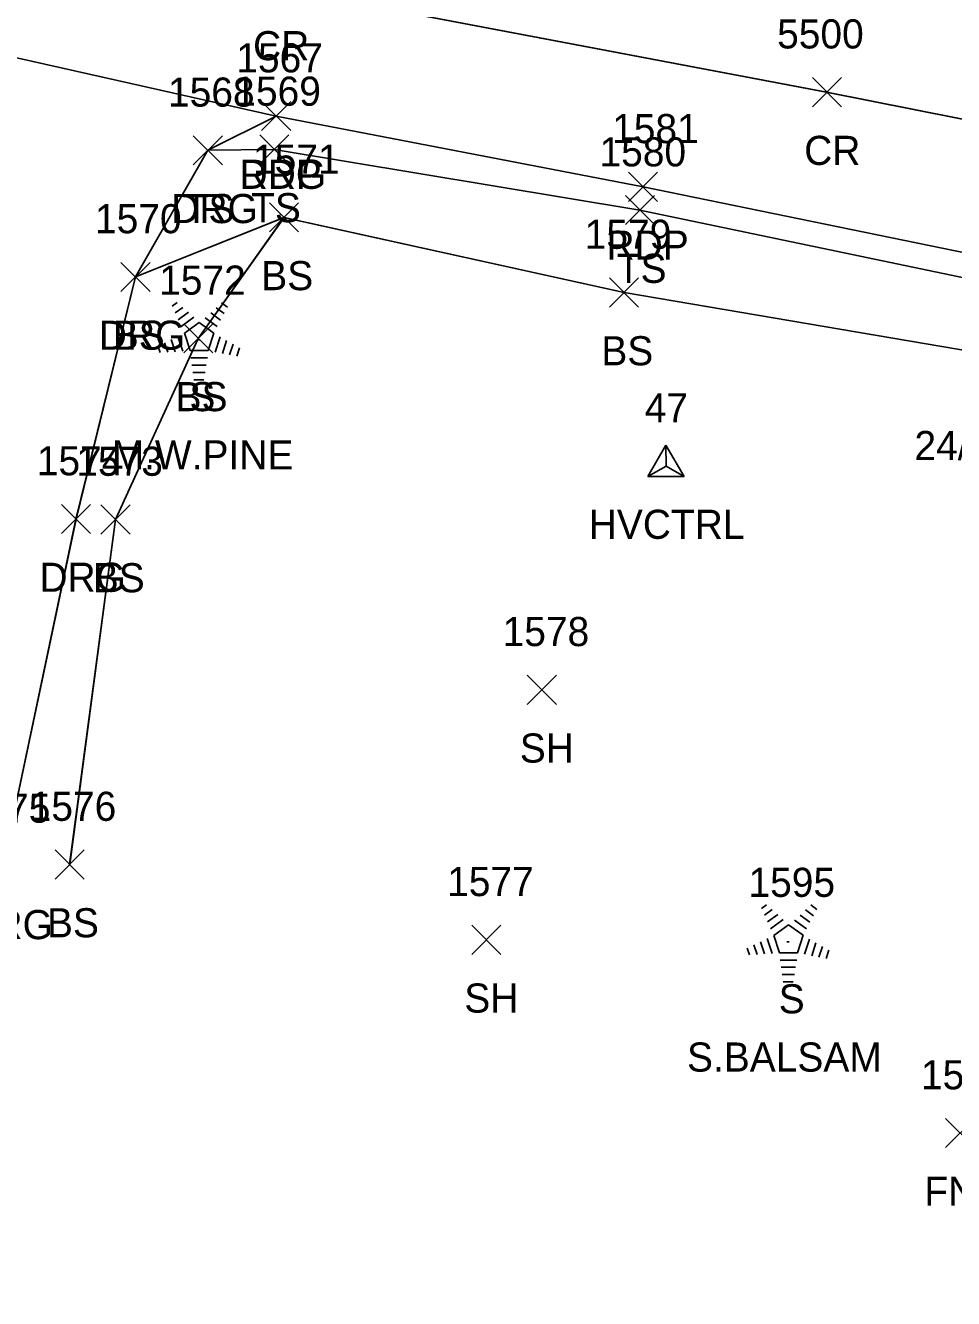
# Model space of a CAD drawing. Extents: x 1554668 to 1563881, y 831386 to 834374.
# Drawn here: x 1561838.6 to 1561902.3, y 833002.6 to 833090.1 of the extents above; entities that cross this region are included whole.
import ezdxf

# ---------------------------------------------------------------- set-up
doc = ezdxf.new("R2010")
doc.units = 0
for name, color, linetype in [('C_A', 7, 'Continuous'), ('C_I', 7, 'Continuous'), ('CPSM', 7, 'Continuous'), ('L_A', 7, 'Continuous'), ('L_C', 7, 'Continuous'), ('L_I', 7, 'Continuous'), ('L_TIC', 7, 'Continuous'), ('LELB', 7, 'Continuous'), ('LTC', 7, 'Continuous'), ('P_A', 7, 'Continuous'), ('P_I', 7, 'Continuous'), ('P_TIC', 7, 'Continuous'), ('PET', 7, 'Continuous'), ('PRC', 7, 'Continuous'), ('R_A', 7, 'Continuous'), ('R_I', 7, 'Continuous'), ('R_TIC', 7, 'Continuous'), ('RDG', 7, 'Continuous'), ('U_C', 7, 'Continuous')]:
    doc.layers.add(name, color=color, linetype=linetype)

msp = doc.modelspace()

# ---------------------------------------------------------------- linework, layer by layer
at = {"layer": 'CPSM'}
for p, q in [((1561881.348, 833059.089), (1561882.598, 833061.254)), ((1561883.848, 833059.089), (1561882.598, 833061.254)), ((1561882.599, 833059.81), (1561882.598, 833061.254)), ((1561881.348, 833059.089), (1561882.599, 833059.81)), ((1561882.599, 833059.81), (1561882.599, 833059.81)), ((1561882.599, 833059.81), (1561883.848, 833059.089)), ((1561881.348, 833059.089), (1561883.848, 833059.089))]:
    msp.add_line(p, q, dxfattribs=at)
at = {"layer": 'L_TIC'}
for points in [[(1561850.133, 833080.493), (1561852.133, 833082.493)], [(1561852.133, 833080.493), (1561850.133, 833082.493)], [(1561854.694, 833080.555), (1561856.694, 833082.555)], [(1561856.694, 833080.555), (1561854.694, 833082.555)], [(1561879.808, 833076.389), (1561881.808, 833078.389)], [(1561881.808, 833076.389), (1561879.808, 833078.389)], [(1561855.358, 833075.888), (1561857.358, 833077.888)], [(1561857.358, 833075.888), (1561855.358, 833077.888)], [(1561855.358, 833075.888), (1561857.358, 833077.888)], [(1561857.358, 833075.888), (1561855.358, 833077.888)], [(1561845.158, 833071.796), (1561847.158, 833073.796)], [(1561847.158, 833071.796), (1561845.158, 833073.796)], [(1561878.716, 833070.728), (1561880.716, 833072.728)], [(1561880.716, 833070.728), (1561878.716, 833072.728)], [(1561849.477, 833067.578), (1561851.477, 833069.578)], [(1561851.477, 833067.578), (1561849.477, 833069.578)], [(1561843.787, 833055.139), (1561845.787, 833057.139)], [(1561845.787, 833055.139), (1561843.787, 833057.139)], [(1561873.068, 833043.442), (1561875.068, 833045.442)], [(1561875.068, 833043.442), (1561873.068, 833045.442)], [(1561840.641, 833031.442), (1561842.641, 833033.442)], [(1561842.641, 833031.442), (1561840.641, 833033.442)], [(1561869.257, 833026.272), (1561871.257, 833028.272)], [(1561871.257, 833026.272), (1561869.257, 833028.272)], [(1561901.804, 833013.003), (1561903.804, 833015.003)], [(1561903.804, 833013.003), (1561901.804, 833015.003)]]:
    msp.add_lwpolyline(points, dxfattribs=at)
at = {"layer": 'LELB'}
for points in [[(1561851.133, 833081.493), (1561855.694, 833081.555), (1561880.808, 833077.389), (1561907.883, 833071.734), (1561909.537, 833069.221), (1561910.711, 833066.468), (1561909.36, 833059.244), (1561908.732, 833051.15)], [(1561851.138, 833081.492), (1561855.692, 833081.555), (1561880.81, 833077.388), (1561907.882, 833071.734), (1561909.533, 833069.221), (1561910.709, 833066.468), (1561909.356, 833059.244), (1561908.729, 833051.151)], [(1561851.138, 833081.492), (1561855.692, 833081.555), (1561880.81, 833077.388), (1561907.882, 833071.734), (1561909.533, 833069.221), (1561910.709, 833066.468), (1561909.356, 833059.244), (1561908.729, 833051.151)], [(1561851.138, 833081.492), (1561855.692, 833081.555), (1561880.81, 833077.388), (1561907.882, 833071.734), (1561909.533, 833069.221), (1561910.709, 833066.468), (1561909.356, 833059.244), (1561908.729, 833051.151)], [(1561856.362, 833076.887), (1561850.475, 833068.578), (1561844.787, 833056.138), (1561841.638, 833032.443)], [(1561856.362, 833076.887), (1561850.475, 833068.578), (1561844.787, 833056.138), (1561841.638, 833032.443)], [(1561856.362, 833076.887), (1561850.475, 833068.578), (1561844.787, 833056.138), (1561841.638, 833032.443)], [(1561856.358, 833076.888), (1561850.477, 833068.578), (1561844.787, 833056.139), (1561841.641, 833032.442)], [(1561846.158, 833072.796), (1561856.358, 833076.888), (1561879.716, 833071.728), (1561910.711, 833066.468), (1561915.512, 833062.435)], [(1561846.159, 833072.795), (1561856.362, 833076.887), (1561879.717, 833071.728), (1561910.709, 833066.468), (1561915.511, 833062.435)], [(1561846.159, 833072.795), (1561856.362, 833076.887), (1561879.717, 833071.728), (1561910.709, 833066.468), (1561915.511, 833062.435)], [(1561846.159, 833072.795), (1561856.362, 833076.887), (1561879.717, 833071.728), (1561910.709, 833066.468), (1561915.511, 833062.435)]]:
    msp.add_lwpolyline(points, dxfattribs=at)
at = {"layer": 'LTC'}
for p, q in [((1561848.672, 833070.786), (1561849.027, 833071.044)), ((1561852.07, 833071.027), (1561852.489, 833070.722)), ((1561848.882, 833070.321), (1561849.411, 833070.705)), ((1561849.091, 833069.855), (1561849.795, 833070.366)), ((1561851.328, 833070.33), (1561852.007, 833069.836)), ((1561851.699, 833070.678), (1561852.249, 833070.279)), ((1561849.301, 833069.389), (1561850.179, 833070.027)), ((1561849.525, 833068.934), (1561850.537, 833069.669)), ((1561850.537, 833069.669), (1561851.534, 833068.944)), ((1561850.957, 833069.982), (1561851.767, 833069.393)), ((1561848.615, 833068.499), (1561848.887, 833067.663)), ((1561849.071, 833068.715), (1561849.402, 833067.696)), ((1561849.525, 833068.934), (1561849.912, 833067.741)), ((1561851.534, 833068.944), (1561851.143, 833067.741)), ((1561851.972, 833068.673), (1561851.634, 833067.633)), ((1561852.416, 833068.423), (1561852.129, 833067.538)), ((1561847.704, 833068.065), (1561847.857, 833067.598)), ((1561848.16, 833068.282), (1561848.372, 833067.63)), ((1561851.143, 833067.741), (1561849.912, 833067.741)), ((1561852.861, 833068.173), (1561852.624, 833067.443)), ((1561853.305, 833067.922), (1561853.118, 833067.348)), ((1561851.104, 833067.241), (1561849.96, 833067.241)), ((1561851.021, 833066.741), (1561850.032, 833066.741)), ((1561850.937, 833066.241), (1561850.105, 833066.241)), ((1561850.853, 833065.741), (1561850.178, 833065.741)), ((1561889.15, 833029.428), (1561889.505, 833029.685)), ((1561889.36, 833028.962), (1561889.889, 833029.347)), ((1561889.569, 833028.497), (1561890.273, 833029.008)), ((1561891.806, 833028.972), (1561892.485, 833028.478)), ((1561892.177, 833029.32), (1561892.727, 833028.921)), ((1561892.548, 833029.668), (1561892.967, 833029.364)), ((1561889.779, 833028.031), (1561890.657, 833028.669)), ((1561890.003, 833027.576), (1561891.015, 833028.31)), ((1561891.015, 833028.31), (1561892.012, 833027.585)), ((1561891.435, 833028.623), (1561892.245, 833028.035)), ((1561889.549, 833027.357), (1561889.88, 833026.337)), ((1561890.003, 833027.576), (1561890.39, 833026.382)), ((1561892.012, 833027.585), (1561891.621, 833026.382)), ((1561892.45, 833027.315), (1561892.112, 833026.275)), ((1561888.182, 833026.707), (1561888.335, 833026.239)), ((1561888.638, 833026.924), (1561888.85, 833026.272)), ((1561889.093, 833027.14), (1561889.365, 833026.305)), ((1561891.621, 833026.382), (1561890.39, 833026.382)), ((1561892.894, 833027.064), (1561892.607, 833026.18)), ((1561893.339, 833026.814), (1561893.102, 833026.085)), ((1561893.783, 833026.564), (1561893.596, 833025.99)), ((1561891.582, 833025.882), (1561890.438, 833025.882)), ((1561891.499, 833025.382), (1561890.51, 833025.382)), ((1561891.415, 833024.882), (1561890.583, 833024.882)), ((1561891.331, 833024.382), (1561890.656, 833024.382))]:
    msp.add_line(p, q, dxfattribs=at)
at = {"layer": 'P_TIC'}
for points in [[(1561892.656, 833084.488), (1561894.656, 833086.488)], [(1561894.656, 833084.488), (1561892.656, 833086.488)], [(1561854.823, 833082.845), (1561856.823, 833084.845)], [(1561856.823, 833082.845), (1561854.823, 833084.845)], [(1561880.023, 833077.986), (1561882.023, 833079.986)], [(1561882.023, 833077.986), (1561880.023, 833079.986)]]:
    msp.add_lwpolyline(points, dxfattribs=at)
at = {"layer": 'PET'}
for points in [[(1561756.047, 833208.855), (1561751.508, 833175.557), (1561751.379, 833143.109), (1561755.282, 833131.547), (1561765.899, 833119.233), (1561780.894, 833106.724), (1561802.592, 833097.748), (1561834.016, 833088.736), (1561855.823, 833083.845), (1561881.023, 833078.986), (1561911.388, 833072.766), (1561957.622, 833064.067), (1561986.4, 833058.204), (1562024.403, 833050.938), (1562046.572, 833046.487), (1562077.467, 833040.512), (1562106.984, 833034.5), (1562145.634, 833026.762)], [(1561756.046, 833208.853), (1561751.508, 833175.556), (1561751.381, 833143.113), (1561755.284, 833131.55), (1561765.902, 833119.234), (1561780.898, 833106.723), (1561802.597, 833097.747), (1561834.016, 833088.736), (1561855.821, 833083.845), (1561881.025, 833078.985), (1561911.39, 833072.766), (1561957.619, 833064.067), (1561986.405, 833058.204), (1562024.403, 833050.937), (1562046.574, 833046.484), (1562077.464, 833040.513), (1562106.984, 833034.499), (1562145.638, 833026.759)], [(1561756.046, 833208.853), (1561751.508, 833175.556), (1561751.381, 833143.113), (1561755.284, 833131.55), (1561765.902, 833119.234), (1561780.898, 833106.723), (1561802.597, 833097.747), (1561834.016, 833088.736), (1561855.821, 833083.845), (1561881.025, 833078.985), (1561911.39, 833072.766), (1561957.619, 833064.067), (1561986.405, 833058.204), (1562024.403, 833050.937), (1562046.574, 833046.484), (1562077.464, 833040.513), (1562106.984, 833034.499), (1562145.638, 833026.759)], [(1561756.046, 833208.853), (1561751.508, 833175.556), (1561751.381, 833143.113), (1561755.284, 833131.55), (1561765.902, 833119.234), (1561780.898, 833106.723), (1561802.597, 833097.747), (1561834.016, 833088.736), (1561855.821, 833083.845), (1561881.025, 833078.985), (1561911.39, 833072.766), (1561957.619, 833064.067), (1561986.405, 833058.204), (1562024.403, 833050.937), (1562046.574, 833046.484), (1562077.464, 833040.513), (1562106.984, 833034.499), (1562145.638, 833026.759)]]:
    msp.add_lwpolyline(points, dxfattribs=at)
at = {"layer": 'PRC'}
for points in [[(1562300.293, 833002.635), (1562265.056, 833007.76), (1562229.752, 833015.899), (1562188.56, 833027.158), (1562163.867, 833032.834), (1562128.368, 833039.745), (1562080.008, 833048.853), (1562037.166, 833057.37), (1561989.079, 833066.767), (1561944.749, 833075.337), (1561893.656, 833085.488), (1561855.803, 833092.68), (1561805.738, 833106.779), (1561782.445, 833121.396), (1561772.46, 833130.936), (1561764.816, 833144.509), (1561760.941, 833173.068), (1561763.812, 833193.359), (1561770.109, 833225.658), (1561775.835, 833254.581), (1561787.627, 833309.043), (1561795.14, 833348.536), (1561800.21, 833371.538), (1561806.437, 833405.192)], [(1562300.297, 833002.634), (1562265.06, 833007.759), (1562229.751, 833015.899), (1562188.563, 833027.157), (1562163.87, 833032.838), (1562128.369, 833039.745), (1562080.013, 833048.851), (1562037.119, 833057.379), (1561989.031, 833066.776), (1561944.699, 833075.346), (1561893.607, 833085.494), (1561855.757, 833092.686), (1561805.685, 833106.789), (1561782.448, 833121.397), (1561772.461, 833130.936), (1561764.814, 833144.506), (1561760.941, 833173.07), (1561763.813, 833193.362), (1561770.108, 833225.654), (1561775.838, 833254.58), (1561787.632, 833309.041), (1561795.141, 833348.53), (1561800.212, 833371.537), (1561806.439, 833405.19)], [(1562300.297, 833002.634), (1562265.06, 833007.759), (1562229.751, 833015.899), (1562188.563, 833027.157), (1562163.87, 833032.838), (1562128.369, 833039.745), (1562080.013, 833048.851), (1562037.119, 833057.379), (1561989.031, 833066.776), (1561944.699, 833075.346), (1561893.607, 833085.494), (1561855.757, 833092.686), (1561805.685, 833106.789), (1561782.448, 833121.397), (1561772.461, 833130.936), (1561764.814, 833144.506), (1561760.941, 833173.07), (1561763.813, 833193.362), (1561770.108, 833225.654), (1561775.838, 833254.58), (1561787.632, 833309.041), (1561795.141, 833348.53), (1561800.212, 833371.537), (1561806.439, 833405.19)], [(1562300.297, 833002.634), (1562265.06, 833007.759), (1562229.751, 833015.899), (1562188.563, 833027.157), (1562163.87, 833032.838), (1562128.369, 833039.745), (1562080.013, 833048.851), (1562037.119, 833057.379), (1561989.031, 833066.776), (1561944.699, 833075.346), (1561893.607, 833085.494), (1561855.757, 833092.686), (1561805.685, 833106.789), (1561782.448, 833121.397), (1561772.461, 833130.936), (1561764.814, 833144.506), (1561760.941, 833173.07), (1561763.813, 833193.362), (1561770.108, 833225.654), (1561775.838, 833254.58), (1561787.632, 833309.041), (1561795.141, 833348.53), (1561800.212, 833371.537), (1561806.439, 833405.19)]]:
    msp.add_lwpolyline(points, dxfattribs=at)
at = {"layer": 'R_TIC'}
for points in [[(1561854.823, 833082.845), (1561856.823, 833084.845)], [(1561856.823, 833082.845), (1561854.823, 833084.845)], [(1561850.133, 833080.493), (1561852.133, 833082.493)], [(1561852.133, 833080.493), (1561850.133, 833082.493)], [(1561845.158, 833071.796), (1561847.158, 833073.796)], [(1561847.158, 833071.796), (1561845.158, 833073.796)], [(1561841.075, 833055.172), (1561843.075, 833057.172)], [(1561843.075, 833055.172), (1561841.075, 833057.172)]]:
    msp.add_lwpolyline(points, dxfattribs=at)
at = {"layer": 'RDG'}
for points in [[(1561855.823, 833083.845), (1561851.133, 833081.493), (1561846.158, 833072.796), (1561842.075, 833056.172), (1561837.058, 833032.316)], [(1561855.821, 833083.845), (1561851.138, 833081.492), (1561846.159, 833072.795), (1561842.076, 833056.172), (1561837.059, 833032.315)], [(1561855.821, 833083.845), (1561851.138, 833081.492), (1561846.159, 833072.795), (1561842.076, 833056.172), (1561837.059, 833032.315)], [(1561855.821, 833083.845), (1561851.138, 833081.492), (1561846.159, 833072.795), (1561842.076, 833056.172), (1561837.059, 833032.315)]]:
    msp.add_lwpolyline(points, dxfattribs=at)

# ---------------------------------------------------------------- texts
at = {"layer": 'C_A'}
msp.add_text('HVCTRL', height=2, dxfattribs=at).set_placement((1561877.292, 833054.81))
at = {"layer": 'C_I'}
msp.add_text('47', height=2, dxfattribs=at).set_placement((1561881.134, 833062.81))
at = {"layer": 'L_A'}
for s, p in [('TS', (1561849.543, 833076.493)), ('TS', (1561854.103, 833076.555)), ('BS', (1561854.799, 833071.888)), ('BS', (1561854.799, 833071.888)), ('TS', (1561879.218, 833072.389)), ('BS', (1561844.599, 833067.796)), ('BS', (1561878.157, 833066.728)), ('BS', (1561848.918, 833063.578)), ('S', (1561849.863, 833063.578)), ('BS', (1561843.228, 833051.139)), ('SH', (1561872.557, 833039.442)), ('BS', (1561840.082, 833027.442)), ('SH', (1561868.746, 833022.272)), ('S', (1561890.341, 833022.22)), ('FNR', (1561900.34, 833009.003))]:
    msp.add_text(s, height=2, dxfattribs=at).set_placement(p)
at = {"layer": 'L_C'}
for s, p in [('M.W.PINE', (1561844.524, 833059.578)), ('S.BALSAM', (1561884.041, 833018.22))]:
    msp.add_text(s, height=2, dxfattribs=at).set_placement(p)
at = {"layer": 'L_I'}
for s, p in [('1568', (1561848.393, 833084.493)), ('1569', (1561852.946, 833084.555)), ('1580', (1561878.029, 833080.389)), ('1571', (1561854.232, 833079.888)), ('1571', (1561854.232, 833079.888)), ('1570', (1561843.379, 833075.796)), ('1579', (1561877.015, 833074.728)), ('1572', (1561847.784, 833071.578)), ('1572', (1561847.784, 833071.578)), ('1573', (1561842.094, 833059.139)), ('1578', (1561871.376, 833047.442)), ('1576', (1561838.893, 833035.442)), ('1577', (1561867.565, 833030.272)), ('1595', (1561888.262, 833030.22)), ('1593', (1561900.111, 833017.003))]:
    msp.add_text(s, height=2, dxfattribs=at).set_placement(p)
at = {"layer": 'LTC'}
for p in [(1561850.419, 833068.682), (1561890.897, 833027.324)]:
    msp.add_text('.', height=1.037, rotation=270, dxfattribs=at).set_placement(p)
at = {"layer": 'P_A'}
for s, p in [('CR', (1561854.236, 833087.68)), ('CR', (1561892.089, 833080.488)), ('RDP', (1561853.311, 833078.845)), ('RDP', (1561878.512, 833073.986))]:
    msp.add_text(s, height=2, dxfattribs=at).set_placement(p)
at = {"layer": 'P_I'}
for s, p in [('5500', (1561890.231, 833088.488)), ('1567', (1561853.083, 833086.845)), ('1581', (1561878.897, 833081.986))]:
    msp.add_text(s, height=2, dxfattribs=at).set_placement(p)
at = {"layer": 'R_A'}
for p in [(1561853.311, 833078.845), (1561848.621, 833076.493), (1561843.646, 833067.796), (1561839.563, 833051.172), (1561834.546, 833027.316)]:
    msp.add_text('DRG', height=2, dxfattribs=at).set_placement(p)
at = {"layer": 'R_I'}
for s, p in [('1567', (1561853.083, 833086.845)), ('1568', (1561848.393, 833084.493)), ('1570', (1561843.379, 833075.796)), ('1574', (1561839.382, 833059.172)), ('1575', (1561834.365, 833035.316))]:
    msp.add_text(s, height=2, dxfattribs=at).set_placement(p)
at = {"layer": 'U_C'}
msp.add_text('24/105-3/11/3', height=2, dxfattribs=at).set_placement((1561899.663, 833060.221))

doc.saveas('drawing.dxf')
